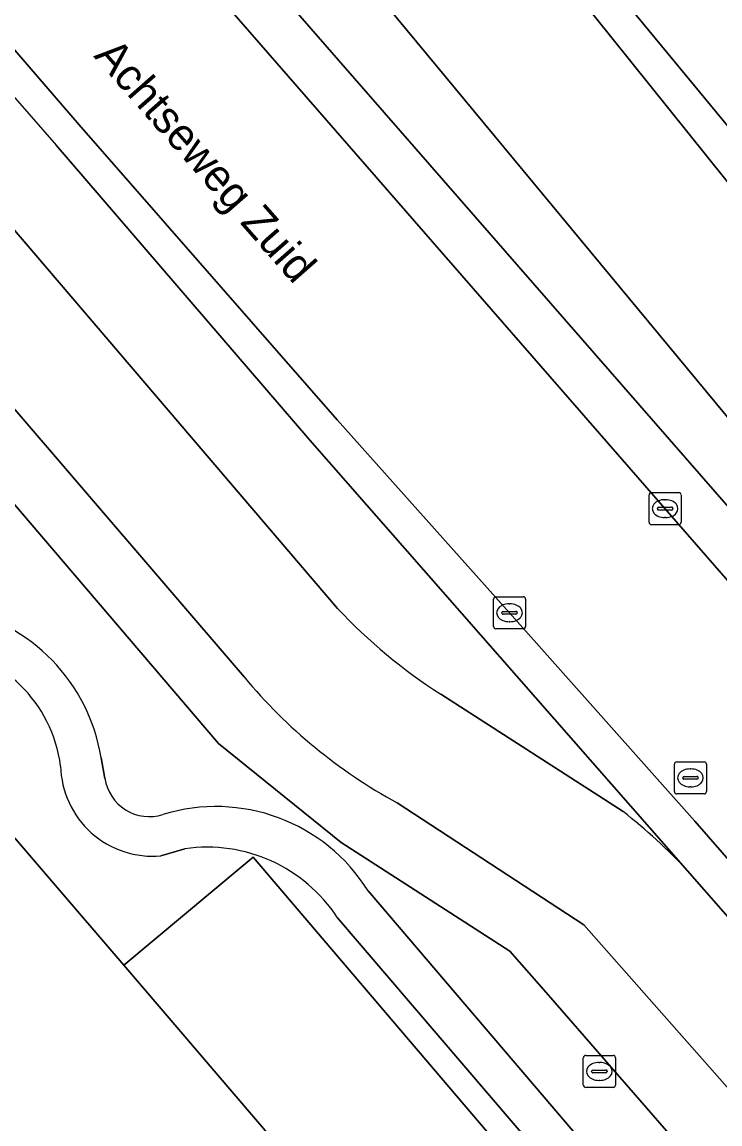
# Model space of a CAD drawing. Extents: x 158793 to 159888, y 384317 to 385256.
# Drawn here: x 159582.4 to 159604.17, y 384822.03 to 384856.41 of the extents above; entities that cross this region are included whole.
import ezdxf

# ---------------------------------------------------------------- set-up
doc = ezdxf.new("R2010")
doc.units = 0
for name, color, linetype in [('IMGEO_Fietspad_gesloten', 7, 'Continuous'), ('IMGEO_Grasland_overig', 7, 'Continuous'), ('IMGEO_Groenvoorziening', 7, 'Continuous'), ('IMGEO_Kolk', 7, 'Continuous'), ('IMGEO_Openbare_ruimte_label', 7, 'Continuous'), ('IMGEO_Parkeervlak_halfverhard', 7, 'Continuous'), ('IMGEO_Rijbaan_lokaal_open', 7, 'Continuous'), ('IMGEO_Rioolput', 7, 'Continuous'), ('IMGEO_Verkeerseiland_open', 7, 'Continuous'), ('IMGEO_Voetpad_open', 7, 'Continuous')]:
    doc.layers.add(name, color=color, linetype=linetype)

msp = doc.modelspace()

# ---------------------------------------------------------------- linework, layer by layer
at = {"layer": 'IMGEO_Fietspad_gesloten'}
for points in [[(159592.245, 384838.116), (159565.098, 384869.917), (159555.572, 384881.105)], [(159552.388, 384879.22), (159561.428, 384868.652), (159561.634, 384868.411), (159581.816, 384844.745), (159589.33, 384835.975)], [(159601.148, 384831.776), (159595.46, 384835.441)], [(159594.107, 384832.049), (159599.922, 384828.238), (159606.9, 384820.341), (159619.092, 384806.285), (159644.852, 384776.828), (159657.044, 384762.896), (159658.021, 384761.779), (159660.441, 384758.995), (159668.279, 384750), (159672.921, 384744.672), (159676.456, 384740.613), (159699.214, 384714.481), (159711.945, 384699.797), (159724.157, 384685.825), (159738.092, 384669.819)], [(159741.572, 384670.966), (159698.66, 384720.233), (159692.707, 384727.03), (159672.738, 384749.959), (159649.153, 384777.465), (159603.16, 384829.929)]]:
    msp.add_lwpolyline(points, dxfattribs=at)
for centre, radius, start, end in [((159604.357, 384849.404), 16.556, 222.9821, 237.4945), ((159601.943, 384846.453), 16.398, 219.7171, 241.4525), ((159590.334, 384817.977), 17.532, 42.9808, 51.9159)]:
    msp.add_arc(centre, radius, start, end, dxfattribs=at)
at = {"layer": 'IMGEO_Grasland_overig'}
for points in [[(159508.186, 384960.258), (159630.789, 384812.222), (159659.717, 384777.293), (159686.785, 384745.578), (159687.672, 384746.41), (159690.418, 384743.199), (159689.55, 384742.43), (159691.041, 384740.633), (159692.544, 384738.902), (159821.851, 384589.975)], [(159726.849, 384706.57), (159720.76, 384713.709), (159702.99, 384734.051), (159702.215, 384735.071), (159686.94, 384752.346), (159659.145, 384785.598), (159646.761, 384800.75), (159634.351, 384815.605), (159626.705, 384824.394), (159618.755, 384834.163), (159606.728, 384848.536), (159594.913, 384863.261), (159582.646, 384877.403), (159569.584, 384893.35), (159563.433, 384900.786), (159560.463, 384898.349), (159559.702, 384899.276), (159562.668, 384901.71), (159554.681, 384911.365), (159540.039, 384928.759), (159528.546, 384943.134)], [(159843.554, 384576.997), (159713.025, 384728.986), (159685.405, 384761.4), (159670.365, 384779.124), (159671.056, 384779.718), (159652.504, 384801.684), (159607.719, 384855.428), (159585.637, 384882.125), (159567.394, 384904.037), (159564.321, 384901.515), (159576.678, 384886.554), (159588.571, 384872.366), (159608.817, 384847.839), (159619.412, 384835.299), (159633.338, 384818.502), (159645.945, 384803.015), (159681.512, 384760.791), (159699.488, 384739.863), (159708.105, 384729.589), (159716.261, 384720.485), (159739.398, 384693.269)], [(159699.488, 384739.863), (159681.512, 384760.791), (159645.945, 384803.015), (159633.338, 384818.502), (159619.412, 384835.299), (159608.817, 384847.839), (159588.571, 384872.366), (159576.678, 384886.554), (159564.321, 384901.515), (159563.433, 384900.786), (159569.584, 384893.35), (159582.646, 384877.403), (159594.913, 384863.261), (159606.728, 384848.536), (159618.755, 384834.163), (159626.705, 384824.394), (159634.351, 384815.605), (159646.761, 384800.75), (159659.145, 384785.598), (159686.94, 384752.346), (159702.215, 384735.071)]]:
    msp.add_lwpolyline(points, dxfattribs=at)
at = {"layer": 'IMGEO_Groenvoorziening'}
for points in [[(159521.522, 384942.521), (159537.859, 384922.752), (159540.143, 384919.989), (159550.552, 384907.406), (159564.863, 384890.245), (159577.708, 384874.837), (159579.078, 384873.223), (159582.971, 384868.62), (159586.343, 384864.691), (159586.223, 384862.169), (159630.224, 384811.714), (159643.261, 384796.764), (159642.056, 384795.807), (159654.378, 384781.669), (159667.847, 384766.2), (159680.659, 384751.508), (159681.97, 384750), (159686.688, 384744.57), (159687.204, 384745.085), (159687.011, 384745.312), (159686.785, 384745.578), (159659.717, 384777.293), (159630.789, 384812.222), (159508.186, 384960.258)], [(159633.463, 384786.25), (159627.663, 384792.824), (159604.729, 384819.259), (159598.824, 384826.042), (159597.622, 384827.422), (159592.361, 384830.81), (159588.53, 384833.896), (159579.926, 384843.974), (159571.701, 384841.585)], [(159578.799, 384834.882), (159585.583, 384826.983), (159589.237, 384830.037), (159589.613, 384830.351), (159627.12, 384786.306)], [(159584.868, 384833.456), (159584.987, 384832.812)], [(159587.48, 384830.612), (159586.737, 384830.394)], [(159593.197, 384829.3), (159627.03, 384789.62)], [(159626.038, 384788.938), (159592.243, 384828.461)]]:
    msp.add_lwpolyline(points, dxfattribs=at)
for centre, radius, start, end in [((159579.292, 384832.56), 5.648, 9.1306, 149.3034), ((159579.305, 384832.63), 4.339, 7.5008, 159.3483), ((159586.48, 384833.256), 2.874, 181.1975, 275.1322), ((159586.379, 384833.023), 1.407, 188.6018, 287.2053), ((159588.455, 384826.34), 5.591, 31.9753, 107.27), ((159588.181, 384825.815), 4.848, 33.0791, 98.3125)]:
    msp.add_arc(centre, radius, start, end, dxfattribs=at)
at = {"layer": 'IMGEO_Kolk'}
for p, q in [((159602.035, 384841.727), (159602.887, 384841.727)), ((159601.96, 384840.801), (159601.96, 384841.653)), ((159602.448, 384841.507), (159602.473, 384841.507)), ((159602.961, 384841.653), (159602.961, 384840.801)), ((159602.219, 384841.221), (159602.219, 384841.233)), ((159602.657, 384841.184), (159602.259, 384841.184)), ((159602.262, 384841.27), (159602.66, 384841.27)), ((159602.703, 384841.233), (159602.703, 384841.221)), ((159602.887, 384840.727), (159602.035, 384840.727)), ((159602.471, 384840.947), (159602.446, 384840.947)), ((159597.106, 384837.553), (159597.106, 384838.405)), ((159597.181, 384838.479), (159598.033, 384838.479)), ((159597.594, 384838.259), (159597.619, 384838.259)), ((159598.107, 384838.405), (159598.107, 384837.553)), ((159597.365, 384837.973), (159597.365, 384837.985)), ((159597.803, 384837.936), (159597.405, 384837.936)), ((159597.408, 384838.022), (159597.806, 384838.022)), ((159597.849, 384837.985), (159597.849, 384837.973)), ((159597.617, 384837.699), (159597.592, 384837.699)), ((159598.033, 384837.479), (159597.181, 384837.479)), ((159599.984, 384824.167), (159600.836, 384824.167)), ((159599.909, 384823.241), (159599.909, 384824.093)), ((159600.397, 384823.947), (159600.422, 384823.947)), ((159600.91, 384824.093), (159600.91, 384823.241)), ((159600.168, 384823.661), (159600.168, 384823.673)), ((159600.606, 384823.624), (159600.208, 384823.624)), ((159600.211, 384823.71), (159600.609, 384823.71)), ((159600.652, 384823.673), (159600.652, 384823.661)), ((159600.836, 384823.167), (159599.984, 384823.167)), ((159600.42, 384823.387), (159600.395, 384823.387))]:
    msp.add_line(p, q, dxfattribs=at)
for points in [[(159602.035, 384841.727), (159602.887, 384841.727)], [(159601.96, 384840.801), (159601.96, 384841.653)], [(159602.961, 384841.653), (159602.961, 384840.801)], [(159602.887, 384840.727), (159602.035, 384840.727)], [(159597.106, 384837.553), (159597.106, 384838.405)], [(159597.181, 384838.479), (159598.033, 384838.479)], [(159598.107, 384838.405), (159598.107, 384837.553)], [(159598.033, 384837.479), (159597.181, 384837.479)], [(159599.984, 384824.167), (159600.836, 384824.167)], [(159599.909, 384823.241), (159599.909, 384824.093)], [(159600.91, 384824.093), (159600.91, 384823.241)], [(159600.836, 384823.167), (159599.984, 384823.167)]]:
    msp.add_lwpolyline(points, dxfattribs=at)
for centre, radius, start, end in [((159602.037, 384841.651), 0.0765, 91.552, 178.448), ((159602.037, 384841.651), 0.0765, 91.552, 178.448), ((159602.885, 384841.651), 0.0765, 1.552, 88.448), ((159602.885, 384841.651), 0.0765, 1.552, 88.448), ((159602.259, 384841.23), 0.0403, 85.8775, 175.7526), ((159602.256, 384841.22), 0.0366, 178.938, 274.7102), ((159602.66, 384841.227), 0.043, 264.8664, 352.4533), ((159602.664, 384841.232), 0.0386, 1.7309, 96.639), ((159602.037, 384840.803), 0.0765, 181.552, 268.448), ((159602.037, 384840.803), 0.0765, 181.552, 268.448), ((159602.885, 384840.803), 0.0765, 271.552, 358.448), ((159602.885, 384840.803), 0.0765, 271.552, 358.448), ((159597.183, 384838.403), 0.0765, 91.552, 178.448), ((159597.183, 384838.403), 0.0765, 91.552, 178.448), ((159598.031, 384838.403), 0.0765, 1.552, 88.448), ((159598.031, 384838.403), 0.0765, 1.552, 88.448), ((159597.405, 384837.982), 0.0403, 85.8775, 175.7526), ((159597.402, 384837.972), 0.0366, 178.938, 274.7102), ((159597.806, 384837.979), 0.043, 264.8664, 352.4533), ((159597.81, 384837.984), 0.0386, 1.7309, 96.639), ((159597.183, 384837.555), 0.0765, 181.552, 268.448), ((159597.183, 384837.555), 0.0765, 181.552, 268.448), ((159598.031, 384837.555), 0.0765, 271.552, 358.448), ((159598.031, 384837.555), 0.0765, 271.552, 358.448), ((159599.986, 384824.091), 0.0765, 91.552, 178.448), ((159599.986, 384824.091), 0.0765, 91.552, 178.448), ((159600.834, 384824.091), 0.0765, 1.552, 88.448), ((159600.834, 384824.091), 0.0765, 1.552, 88.448), ((159600.208, 384823.67), 0.0403, 85.8775, 175.7526), ((159600.205, 384823.66), 0.0366, 178.938, 274.7102), ((159600.609, 384823.667), 0.043, 264.8664, 352.4533), ((159600.613, 384823.672), 0.0386, 1.7309, 96.639), ((159599.986, 384823.243), 0.0765, 181.552, 268.448), ((159599.986, 384823.243), 0.0765, 181.552, 268.448), ((159600.834, 384823.243), 0.0765, 271.552, 358.448), ((159600.834, 384823.243), 0.0765, 271.552, 358.448)]:
    msp.add_arc(centre, radius, start, end, dxfattribs=at)
for centre, major_axis, ratio, start_param, end_param in [((159602.447, 384841.227), (-0.387, 0.002), 0.722429, 4.712389, 7.853982), ((159602.472, 384841.227), (-0.39, 0.002), 0.717154, 1.570796, 4.712389), ((159597.593, 384837.979), (-0.387, 0.002), 0.722429, 4.712389, 7.853982), ((159597.618, 384837.979), (-0.39, 0.002), 0.717154, 1.570796, 4.712389), ((159600.396, 384823.667), (-0.387, 0.002), 0.722429, 4.712389, 7.853982), ((159600.421, 384823.667), (-0.39, 0.002), 0.717154, 1.570796, 4.712389)]:
    msp.add_ellipse(centre, major_axis=major_axis, ratio=ratio, start_param=start_param, end_param=end_param, dxfattribs=at)
at = {"layer": 'IMGEO_Parkeervlak_halfverhard'}
for points in [[(159589.613, 384830.351), (159589.237, 384830.037), (159585.583, 384826.983), (159623.325, 384782.813), (159627.152, 384786.063)], [(159627.12, 384786.306), (159589.613, 384830.351)]]:
    msp.add_lwpolyline(points, dxfattribs=at)
at = {"layer": 'IMGEO_Rijbaan_lokaal_open'}
for points in [[(159502.737, 384950.893), (159531.588, 384915.95), (159544.659, 384900.135), (159556.747, 384885.545), (159570.673, 384868.888), (159584.182, 384853.201), (159592.229, 384843.996), (159597.608, 384837.979), (159603.382, 384831.476), (159610.989, 384822.757), (159624.825, 384806.857), (159625.102, 384806.539), (159637.619, 384792.201), (159642.056, 384795.807), (159629.079, 384810.684)], [(159555.572, 384881.105), (159565.098, 384869.917), (159592.245, 384838.116)], [(159629.079, 384810.684), (159628.728, 384811.086), (159615.258, 384826.524), (159587.963, 384857.882), (159584.531, 384861.852), (159584.428, 384861.968)], [(159603.16, 384829.929), (159591.384, 384843.361), (159583.472, 384852.569)], [(159595.46, 384835.441), (159601.148, 384831.776)], [(159585.583, 384826.983), (159578.799, 384834.882)], [(159615.757, 384779.136), (159619.6, 384778.377), (159619.909, 384779.729), (159622.613, 384779.136), (159623.325, 384782.813), (159585.583, 384826.983)]]:
    msp.add_lwpolyline(points, dxfattribs=at)
for centre, radius, start, end in [((160348.437, 385524.042), 1017.864, 220.108668, 221.27611), ((159604.357, 384849.404), 16.556, 222.9821, 237.4945), ((159590.334, 384817.977), 17.532, 42.9808, 51.9159)]:
    msp.add_arc(centre, radius, start, end, dxfattribs=at)
at = {"layer": 'IMGEO_Rioolput'}
for p, q in [((159602.75, 384832.4), (159602.75, 384833.252)), ((159602.825, 384833.326), (159603.677, 384833.326)), ((159603.238, 384833.106), (159603.263, 384833.106)), ((159603.751, 384833.252), (159603.751, 384832.4)), ((159603.009, 384832.82), (159603.009, 384832.832)), ((159603.447, 384832.783), (159603.049, 384832.783)), ((159603.052, 384832.869), (159603.45, 384832.869)), ((159603.493, 384832.832), (159603.493, 384832.82)), ((159603.261, 384832.546), (159603.236, 384832.546)), ((159603.677, 384832.326), (159602.825, 384832.326))]:
    msp.add_line(p, q, dxfattribs=at)
for points in [[(159602.75, 384832.4), (159602.75, 384833.252)], [(159602.825, 384833.326), (159603.677, 384833.326)], [(159603.751, 384833.252), (159603.751, 384832.4)], [(159603.677, 384832.326), (159602.825, 384832.326)]]:
    msp.add_lwpolyline(points, dxfattribs=at)
for centre, radius, start, end in [((159602.827, 384833.25), 0.0765, 91.552, 178.448), ((159602.827, 384833.25), 0.0765, 91.552, 178.448), ((159603.675, 384833.25), 0.0765, 1.552, 88.448), ((159603.675, 384833.25), 0.0765, 1.552, 88.448), ((159603.049, 384832.829), 0.0403, 85.8775, 175.7526), ((159603.046, 384832.819), 0.0366, 178.938, 274.7102), ((159603.45, 384832.826), 0.043, 264.8664, 352.4533), ((159603.454, 384832.831), 0.0386, 1.7309, 96.639), ((159602.827, 384832.402), 0.0765, 181.552, 268.448), ((159602.827, 384832.402), 0.0765, 181.552, 268.448), ((159603.675, 384832.402), 0.0765, 271.552, 358.448), ((159603.675, 384832.402), 0.0765, 271.552, 358.448)]:
    msp.add_arc(centre, radius, start, end, dxfattribs=at)
for centre, major_axis, ratio, start_param, end_param in [((159603.237, 384832.826), (-0.387, 0.002), 0.722429, 4.712389, 7.853982), ((159603.262, 384832.826), (-0.39, 0.002), 0.717154, 1.570796, 4.712389)]:
    msp.add_ellipse(centre, major_axis=major_axis, ratio=ratio, start_param=start_param, end_param=end_param, dxfattribs=at)
at = {"layer": 'IMGEO_Verkeerseiland_open'}
for points in [[(159610.989, 384822.757), (159603.382, 384831.476), (159597.608, 384837.979), (159592.229, 384843.996), (159584.182, 384853.201), (159570.673, 384868.888), (159556.747, 384885.545), (159544.659, 384900.135), (159531.588, 384915.95), (159502.737, 384950.893), (159499.739, 384954.35)], [(159583.472, 384852.569), (159591.384, 384843.361), (159603.16, 384829.929), (159649.153, 384777.465), (159672.738, 384749.959), (159692.707, 384727.03), (159698.66, 384720.233), (159741.572, 384670.966)]]:
    msp.add_lwpolyline(points, dxfattribs=at)
msp.add_arc((160348.437, 385524.042), 1017.864, 220.108668, 221.27611, dxfattribs=at)
at = {"layer": 'IMGEO_Voetpad_open'}
for points in [[(159584.428, 384861.968), (159584.531, 384861.852), (159587.963, 384857.882), (159615.258, 384826.524), (159628.728, 384811.086), (159629.079, 384810.684), (159642.056, 384795.807), (159643.261, 384796.764), (159630.224, 384811.714), (159586.223, 384862.169), (159586.343, 384864.691), (159582.971, 384868.62), (159579.078, 384873.223), (159577.708, 384874.837), (159564.863, 384890.245), (159550.552, 384907.406)], [(159577.082, 384847.291), (159578.943, 384845.121), (159578.971, 384845.088), (159579.901, 384844.003), (159579.926, 384843.974), (159588.53, 384833.896), (159592.361, 384830.81), (159597.622, 384827.422), (159598.824, 384826.042), (159604.729, 384819.259), (159627.663, 384792.824), (159633.463, 384786.25), (159651.189, 384766.204), (159656.584, 384760.103), (159658.493, 384757.944)], [(159589.33, 384835.975), (159581.816, 384844.745)], [(159584.987, 384832.812), (159584.868, 384833.456)], [(159619.092, 384806.285), (159606.9, 384820.341), (159599.922, 384828.238), (159594.107, 384832.049)], [(159586.737, 384830.394), (159587.48, 384830.612)], [(159627.03, 384789.62), (159593.197, 384829.3)], [(159592.243, 384828.461), (159626.038, 384788.938)]]:
    msp.add_lwpolyline(points, dxfattribs=at)
for centre, radius, start, end in [((159579.292, 384832.56), 5.648, 9.1306, 149.3034), ((159579.305, 384832.63), 4.339, 7.5008, 159.3483), ((159601.943, 384846.453), 16.398, 219.7171, 241.4525), ((159586.48, 384833.256), 2.874, 181.1975, 275.1322), ((159586.379, 384833.023), 1.407, 188.6018, 287.2053), ((159588.455, 384826.34), 5.591, 31.9753, 107.27), ((159588.181, 384825.815), 4.848, 33.0791, 98.3125)]:
    msp.add_arc(centre, radius, start, end, dxfattribs=at)

# ---------------------------------------------------------------- texts
at = {"layer": 'IMGEO_Openbare_ruimte_label'}
msp.add_text('Achtseweg Zuid', height=1, rotation=311.3099, dxfattribs=at).set_placement((159584.617, 384855.34))

doc.saveas('drawing.dxf')
